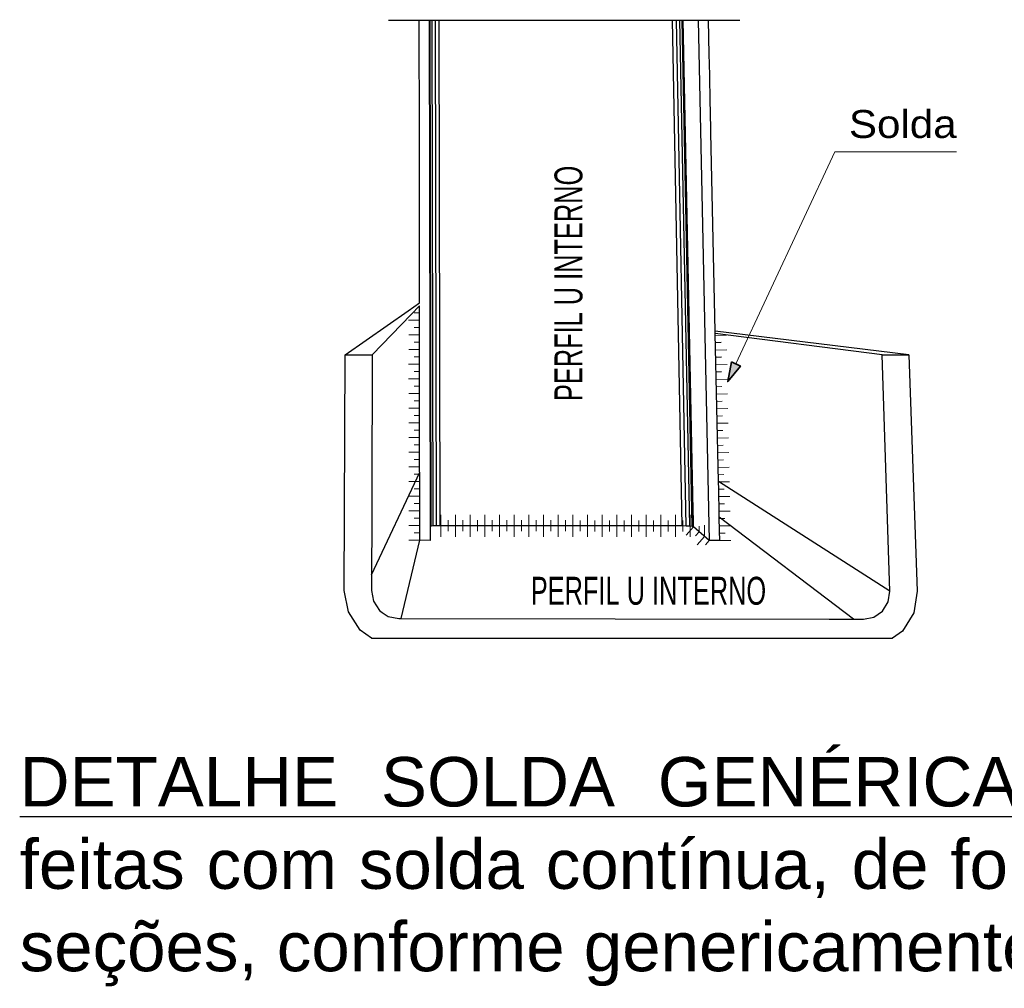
# Model space of a CAD drawing. Header units: millimetres. Extents: x 10 to 1250, y -62 to 528.
# Tile 513 of 656: x 596.19 to 603.24, y 474.41 to 481.35. Entities that reach past the tile are written whole.
import ezdxf
from ezdxf.enums import TextEntityAlignment as Align

# ---------------------------------------------------------------- set-up
doc = ezdxf.new("R2010")
doc.units = ezdxf.units.MM
doc.header["$LTSCALE"] = 0.05
doc.layers.add('0-CYPE1', color=2, linetype='Continuous', lineweight=18)
doc.layers.add('0-CYPE2', color=4, linetype='Continuous', lineweight=35)
doc.layers.add('SectionCutEdges', color=7, linetype='Continuous')
doc.styles.add('Arial', font='arial.ttf')
doc.styles.add('CYPETXT', font='arial.ttf', dxfattribs={"height": 0.2})

msp = doc.modelspace()

# ---------------------------------------------------------------- hatches: boundary and pattern name
at = {"layer": '0-CYPE2'}
msp.add_hatch(color=256, dxfattribs=at).paths.add_polyline_path([(601.2831, 478.8975), (601.2556, 478.7559), (601.3466, 478.8679)])

# ---------------------------------------------------------------- linework, layer by layer
for p, q in [((599.0497, 479.4073), (599.0497, 479.4078)), ((599.1711, 477.7244), (599.148, 477.7229)), ((599.1985, 477.7249), (599.1711, 477.7244))]:
    msp.add_line(p, q)
at = {"layer": '0-CYPE1'}
for p, q in [((602.023, 480.4003), (601.3139, 478.8832)), ((602.023, 480.4003), (602.894, 480.4003)), ((599.0107, 479.2476), (599.05, 479.2476)), ((598.9713, 479.1951), (599.05, 479.1951)), ((598.9729, 479.0901), (599.0516, 479.0901)), ((599.0107, 479.1426), (599.05, 479.1426)), ((601.2458, 479.0891), (601.1671, 479.0874)), ((599.0122, 479.0376), (599.0516, 479.0376)), ((598.9729, 478.9851), (599.0516, 478.9851)), ((601.2481, 478.9841), (601.1694, 478.9824)), ((598.9717, 478.8801), (599.0505, 478.8801)), ((599.0122, 478.9326), (599.0516, 478.9326)), ((601.2504, 478.8792), (601.1717, 478.8775)), ((599.0111, 478.8276), (599.0505, 478.8276)), ((598.9717, 478.7751), (599.0505, 478.7751)), ((601.2527, 478.7742), (601.174, 478.7725)), ((598.9729, 478.6701), (599.0516, 478.6701)), ((599.0111, 478.7226), (599.0505, 478.7226)), ((601.2145, 478.7208), (601.1751, 478.72)), ((601.255, 478.6692), (601.1762, 478.6675)), ((599.0122, 478.6176), (599.0516, 478.6176)), ((601.2168, 478.6159), (601.1774, 478.615)), ((598.9729, 478.5651), (599.0516, 478.5651)), ((601.2573, 478.5642), (601.1785, 478.5625)), ((598.9729, 478.4601), (599.0516, 478.4601)), ((599.0122, 478.5126), (599.0516, 478.5126)), ((601.2191, 478.5109), (601.1797, 478.51)), ((601.2596, 478.4593), (601.1808, 478.4576)), ((599.0122, 478.4076), (599.0516, 478.4076)), ((601.2213, 478.4059), (601.182, 478.4051)), ((598.9729, 478.3551), (599.0516, 478.3551)), ((601.2619, 478.3543), (601.1831, 478.3526)), ((598.9724, 478.2501), (599.0512, 478.2501)), ((599.0122, 478.3026), (599.0516, 478.3026)), ((601.2236, 478.3009), (601.1843, 478.3001)), ((601.2642, 478.2493), (601.1854, 478.2476)), ((599.0118, 478.1976), (599.0512, 478.1976)), ((601.2259, 478.196), (601.1866, 478.1951)), ((598.9724, 478.1451), (599.0512, 478.1451)), ((601.2664, 478.1443), (601.1877, 478.1426)), ((598.9729, 478.0401), (599.0516, 478.0401)), ((599.0118, 478.0926), (599.0512, 478.0926)), ((601.2282, 478.091), (601.1889, 478.0901)), ((601.2687, 478.0394), (601.19, 478.0377)), ((599.0122, 477.9876), (599.0516, 477.9876)), ((601.2305, 477.986), (601.1912, 477.9852)), ((598.9729, 477.9351), (599.0516, 477.9351)), ((601.271, 477.9344), (601.1923, 477.9327)), ((598.9729, 477.8301), (599.0516, 477.8301)), ((599.0122, 477.8826), (599.0516, 477.8826)), ((601.2328, 477.881), (601.1934, 477.8802)), ((601.2733, 477.8294), (601.1946, 477.8277)), ((599.0122, 477.7776), (599.0516, 477.7776)), ((599.2013, 477.8036), (599.2012, 477.7249)), ((599.2538, 477.7642), (599.2537, 477.7248)), ((599.3063, 477.8035), (599.3062, 477.7248)), ((599.3588, 477.7641), (599.3587, 477.7247)), ((599.4113, 477.8034), (599.4112, 477.7247)), ((599.4638, 477.764), (599.4637, 477.7246)), ((599.5163, 477.8033), (599.5162, 477.7245)), ((599.5688, 477.7639), (599.5687, 477.7245)), ((599.6213, 477.8032), (599.6212, 477.7244)), ((599.6738, 477.7638), (599.6737, 477.7244)), ((599.7263, 477.8031), (599.7262, 477.7243)), ((599.7788, 477.7637), (599.7787, 477.7243)), ((599.8313, 477.803), (599.8312, 477.7242)), ((599.8838, 477.7635), (599.8837, 477.7242)), ((599.9363, 477.8029), (599.9362, 477.7241)), ((599.9888, 477.7634), (599.9887, 477.7241)), ((600.0413, 477.8028), (600.0412, 477.724)), ((600.0938, 477.7633), (600.0937, 477.724)), ((600.1463, 477.8026), (600.1462, 477.7239)), ((600.1988, 477.7632), (600.1987, 477.7238)), ((600.2513, 477.8025), (600.2512, 477.7238)), ((600.3038, 477.7631), (600.3037, 477.7237)), ((600.3563, 477.8024), (600.3562, 477.7237)), ((600.4088, 477.763), (600.4087, 477.7236)), ((600.4613, 477.8023), (600.4612, 477.7236)), ((600.5138, 477.7629), (600.5137, 477.7235)), ((600.5663, 477.8022), (600.5662, 477.7235)), ((600.6188, 477.7628), (600.6187, 477.7234)), ((600.6713, 477.8021), (600.6712, 477.7234)), ((600.7238, 477.7627), (600.7237, 477.7233)), ((600.7763, 477.802), (600.7762, 477.7233)), ((600.8288, 477.7626), (600.8287, 477.7232)), ((600.8813, 477.8019), (600.8812, 477.7231)), ((600.9338, 477.7625), (600.9337, 477.7231)), ((600.9863, 477.8018), (600.9862, 477.723)), ((601.0105, 477.7971), (601.0104, 477.7183)), ((601.2351, 477.7761), (601.1957, 477.7752)), ((598.9729, 477.7251), (599.0516, 477.7251)), ((599.2011, 477.6461), (599.2012, 477.7249)), ((599.2537, 477.6854), (599.2537, 477.7248)), ((599.3061, 477.646), (599.3062, 477.7248)), ((599.3587, 477.6853), (599.3587, 477.7247)), ((599.4111, 477.6459), (599.4112, 477.7247)), ((599.4637, 477.6852), (599.4637, 477.7246)), ((599.5161, 477.6458), (599.5162, 477.7245)), ((599.5687, 477.6851), (599.5687, 477.7245)), ((599.6211, 477.6457), (599.6212, 477.7244)), ((599.6737, 477.685), (599.6737, 477.7244)), ((599.7261, 477.6456), (599.7262, 477.7243)), ((599.7787, 477.6849), (599.7787, 477.7243)), ((599.8311, 477.6455), (599.8312, 477.7242)), ((599.8837, 477.6848), (599.8837, 477.7242)), ((599.9361, 477.6454), (599.9362, 477.7241)), ((599.9887, 477.6847), (599.9887, 477.7241)), ((600.0411, 477.6453), (600.0412, 477.724)), ((600.0937, 477.6846), (600.0937, 477.724)), ((600.1461, 477.6451), (600.1462, 477.7239)), ((600.1987, 477.6845), (600.1987, 477.7238)), ((600.2511, 477.645), (600.2512, 477.7238)), ((600.3037, 477.6844), (600.3037, 477.7237)), ((600.3561, 477.6449), (600.3562, 477.7237)), ((600.4087, 477.6843), (600.4087, 477.7236)), ((600.4611, 477.6448), (600.4612, 477.7236)), ((600.5137, 477.6841), (600.5137, 477.7235)), ((600.5661, 477.6447), (600.5662, 477.7235)), ((600.6187, 477.684), (600.6187, 477.7234)), ((600.6711, 477.6446), (600.6712, 477.7234)), ((600.7237, 477.6839), (600.7237, 477.7233)), ((600.7761, 477.6445), (600.7762, 477.7233)), ((600.8287, 477.6838), (600.8287, 477.7232)), ((600.8811, 477.6444), (600.8812, 477.7231)), ((600.9337, 477.6837), (600.9337, 477.7231)), ((600.9587, 477.6566), (601.0104, 477.7159)), ((600.9861, 477.6443), (600.9862, 477.723)), ((601.0241, 477.6518), (601.05, 477.6814)), ((601.05, 477.7208), (601.05, 477.6814)), ((601.0896, 477.7281), (601.0896, 477.6493)), ((601.2756, 477.7244), (601.1969, 477.7227)), ((598.9729, 477.6201), (599.0516, 477.6201)), ((599.0122, 477.6726), (599.0516, 477.6726)), ((601.0378, 477.5876), (601.0896, 477.6469)), ((601.097, 477.5882), (601.1229, 477.6178)), ((601.2374, 477.6711), (601.198, 477.6702)), ((601.2779, 477.6195), (601.1992, 477.6178))]:
    msp.add_line(p, q, dxfattribs=at)
at = {"layer": '0-CYPE2'}
msp.add_lwpolyline([(601.2831, 478.8975), (601.2556, 478.7559), (601.3466, 478.8679)], close=True, dxfattribs=at)
msp.add_lwpolyline([(601.2831, 478.8975), (601.3466, 478.8679)], dxfattribs=at)
at = {"layer": 'SectionCutEdges'}
for p, q in [((598.8287, 481.3444), (601.3424, 481.3444)), ((599.0479, 481.0928), (599.0477, 481.3444)), ((599.1275, 477.7181), (599.121, 481.3444)), ((599.1324, 477.7206), (599.1258, 481.3444)), ((599.148, 477.7229), (599.1408, 481.3444)), ((599.1711, 477.7244), (599.1631, 481.3444)), ((599.1985, 477.7249), (599.1895, 481.3444)), ((600.9306, 477.7231), (600.8609, 481.3444)), ((600.9587, 477.7225), (600.888, 481.3444)), ((600.9836, 477.721), (600.912, 481.3444)), ((601.0019, 477.7187), (600.9295, 481.3444)), ((601.0104, 477.7159), (600.9377, 481.3444)), ((601.0443, 481.3444), (601.1229, 477.6178)), ((601.1232, 481.095), (601.1177, 481.347)), ((599.0479, 481.0858), (599.0479, 481.0928)), ((599.0479, 481.0795), (599.0479, 481.0858)), ((599.0479, 481.0747), (599.0479, 481.0795)), ((599.0479, 481.0722), (599.0479, 481.0747)), ((599.048, 481.0532), (599.0479, 481.0722)), ((601.1234, 481.0881), (601.1232, 481.095)), ((601.1235, 481.0817), (601.1234, 481.0881)), ((601.1236, 481.0769), (601.1235, 481.0817)), ((601.1237, 481.0744), (601.1236, 481.0769)), ((601.1241, 481.0554), (601.1237, 481.0744)), ((599.0483, 480.7863), (599.048, 481.0532)), ((601.1299, 480.7882), (601.1241, 481.0554)), ((599.0483, 480.7861), (599.0483, 480.7863)), ((599.0483, 480.7837), (599.0483, 480.7861)), ((599.0483, 480.7795), (599.0483, 480.7837)), ((599.0483, 480.7742), (599.0483, 480.7795)), ((601.1299, 480.788), (601.1299, 480.7882)), ((601.13, 480.7856), (601.1299, 480.788)), ((601.1301, 480.7814), (601.13, 480.7856)), ((601.1302, 480.776), (601.1301, 480.7814)), ((599.0485, 480.5655), (599.0483, 480.7742)), ((601.1348, 480.5671), (601.1302, 480.776)), ((601.1349, 480.5614), (601.1348, 480.5671)), ((599.0485, 480.5598), (599.0485, 480.5655)), ((599.0485, 480.5547), (599.0485, 480.5598)), ((599.0485, 480.5509), (599.0485, 480.5547)), ((599.0485, 480.549), (599.0485, 480.5509)), ((599.0485, 480.5361), (599.0485, 480.549)), ((599.0497, 479.4078), (599.0485, 480.5361)), ((601.135, 480.5562), (601.1349, 480.5614)), ((601.1351, 480.5524), (601.135, 480.5562)), ((601.1351, 480.5505), (601.1351, 480.5524)), ((601.1354, 480.5376), (601.1351, 480.5505)), ((601.1664, 479.1167), (601.1354, 480.5376)), ((599.0498, 479.3203), (599.0497, 479.4073)), ((598.9688, 479.2637), (599.0498, 479.3203)), ((598.9899, 479.2365), (599.0498, 479.2982)), ((599.05, 479.1588), (599.0498, 479.2982)), ((598.5183, 478.9483), (598.9688, 479.2637)), ((598.7098, 478.9482), (598.9899, 479.2365)), ((599.05, 479.1346), (599.05, 479.1588)), ((599.05, 479.1052), (599.05, 479.1346)), ((599.0501, 479.0427), (599.05, 479.1052)), ((602.5525, 478.9472), (601.1664, 479.1167)), ((601.1668, 479.1018), (601.1664, 479.1167)), ((602.36, 478.9473), (601.1668, 479.1018)), ((601.1899, 478.0415), (601.1668, 479.1018)), ((599.0501, 479.0249), (599.0501, 479.0427)), ((599.0501, 478.9995), (599.0501, 479.0249)), ((601.2076, 479.0358), (601.1682, 479.0349)), ((598.5112, 477.262), (598.5183, 478.9483)), ((598.5183, 478.9483), (598.7098, 478.9482)), ((598.7098, 478.9482), (598.7075, 477.9443)), ((599.0502, 478.9438), (599.0501, 478.9995)), ((602.4166, 477.2569), (602.36, 478.9473)), ((602.36, 478.9473), (602.5525, 478.9472)), ((602.5525, 478.9472), (602.6123, 477.2566)), ((599.0502, 478.9151), (599.0502, 478.9438)), ((599.0503, 478.8422), (599.0502, 478.9151)), ((601.2099, 478.9308), (601.1705, 478.9299)), ((599.0505, 478.6583), (599.0503, 478.8422)), ((601.2122, 478.8258), (601.1728, 478.825)), ((599.0506, 478.5971), (599.0505, 478.6583)), ((599.0516, 477.6201), (599.0506, 478.5971)), ((598.7062, 477.373), (599.0511, 478.1086)), ((602.4166, 477.2569), (601.1899, 478.0415)), ((601.1911, 477.987), (601.1899, 478.0415)), ((601.1924, 477.927), (601.1911, 477.987)), ((598.7075, 477.9443), (598.7071, 477.7619)), ((601.1937, 477.8693), (601.1924, 477.927)), ((601.1947, 477.8225), (601.1937, 477.8693)), ((601.1955, 477.7857), (601.1947, 477.8225)), ((598.7071, 477.7619), (598.7062, 477.373)), ((602.156, 477.0548), (601.1955, 477.7857)), ((601.1976, 477.6879), (601.1955, 477.7857)), ((599.1324, 477.7206), (599.1275, 477.7181)), ((599.1277, 477.62), (599.1275, 477.7181)), ((599.148, 477.7229), (599.1324, 477.7206)), ((600.9306, 477.7231), (599.1985, 477.7249)), ((600.9587, 477.7225), (600.9306, 477.7231)), ((600.9836, 477.721), (600.9587, 477.7225)), ((601.0019, 477.7187), (600.9836, 477.721)), ((601.0104, 477.7159), (601.0019, 477.7187)), ((601.1229, 477.6178), (601.0104, 477.7159)), ((601.1992, 477.6178), (601.1976, 477.6879)), ((598.9181, 477.0595), (599.0516, 477.6201)), ((599.1277, 477.62), (599.0516, 477.6201)), ((601.123, 477.6572), (601.1229, 477.6178)), ((601.1992, 477.6178), (601.1229, 477.6178)), ((598.7062, 477.373), (598.706, 477.2618)), ((598.5401, 477.1076), (598.5112, 477.262)), ((598.706, 477.2618), (598.7205, 477.1846)), ((602.4044, 477.1796), (602.4166, 477.2569)), ((602.6123, 477.2566), (602.5882, 477.1019)), ((598.7205, 477.1846), (598.7626, 477.1188)), ((598.7626, 477.1188), (598.7831, 477.1046)), ((602.3019, 477.07), (602.3642, 477.1137)), ((602.3642, 477.1137), (602.4044, 477.1796)), ((598.6245, 476.9761), (598.5401, 477.1076)), ((598.7831, 477.1046), (598.8261, 477.0749)), ((598.8261, 477.0749), (598.9007, 477.0595)), ((598.9007, 477.0595), (598.9181, 477.0595)), ((598.9181, 477.0595), (601.9816, 477.0551)), ((601.9816, 477.0551), (602.156, 477.0548)), ((602.156, 477.0548), (602.2274, 477.0547)), ((602.2274, 477.0547), (602.3019, 477.07)), ((602.5882, 477.1019), (602.5075, 476.9703)), ((598.7054, 476.9196), (598.6245, 476.9761)), ((598.7054, 476.9196), (602.436, 476.9196)), ((602.5075, 476.9703), (602.436, 476.9196))]:
    msp.add_line(p, q, dxfattribs=at)

# ---------------------------------------------------------------- texts
at = {"insert": (596.1878, 476.0688), "char_height": 0.3537923, "width": 14.295959, "attachment_point": 1, "style": 'Arial'}
msp.add_mtext('\\pxqj;{\\L\\C3;DETALHE SOLDA GENÉRICA\\l:\\C2; Todas as uniões devem ser feitas com solda contínua, de forma a garantir a intergridade das seções, conforme genericamente abaixo figurado:}', dxfattribs=at)
at = {"layer": '0-CYPE1', "style": 'CYPETXT'}
for s, width, p, p2 in [('Solda', 1.078929, (602.123, 480.5003), (602.894, 480.5003)), ('PERFIL U INTERNO', 0.649807, (599.8459, 477.159), (601.5306, 477.159))]:
    msp.add_text(s, height=0.2, dxfattribs=dict(at, width=width)).set_placement(p, p2, align=Align.FIT)
at = {"layer": '0-CYPE1', "style": 'CYPETXT', "width": 0.649807}
msp.add_text('PERFIL U INTERNO', height=0.2, rotation=90, dxfattribs=at).set_placement((600.2156, 478.617), (600.2156, 480.3017), align=Align.FIT)

doc.saveas('drawing.dxf')
